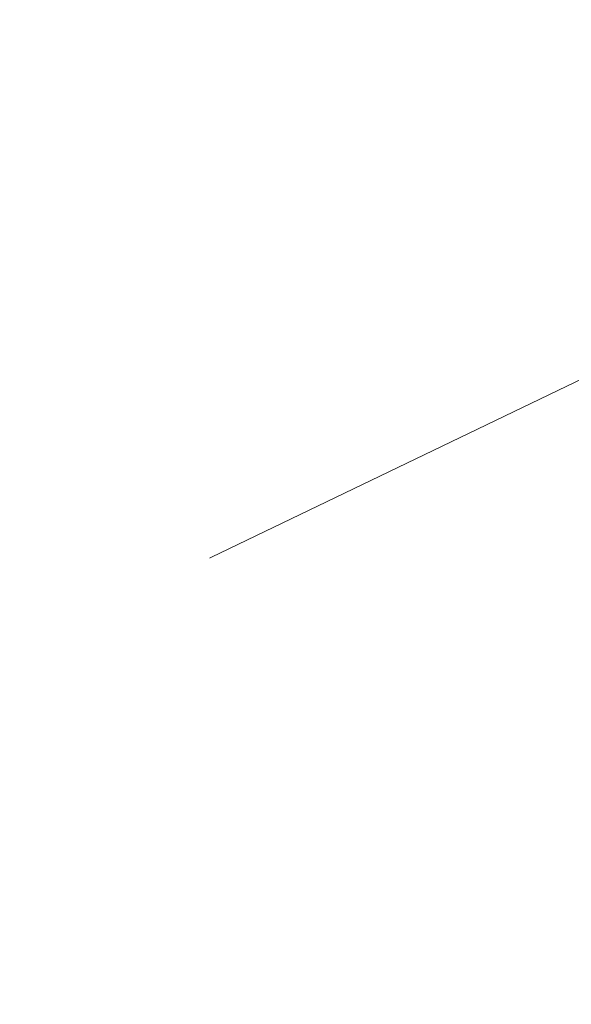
# Model space of a CAD drawing. Header units: metres. Extents: x 163543 to 168130, y 402678 to 405437.
# Tile 481 of 656: x 165484.777 to 165484.911, y 403900.661 to 403900.899. Entities that reach past the tile are written whole.
import ezdxf

# ---------------------------------------------------------------- set-up
doc = ezdxf.new("R2010")
doc.units = ezdxf.units.M
doc.layers.add('X-CA190022.004-UO-KAD_Percelen$0$B-WE-KG-GRENS_PERCEEL-GV', color=150, linetype='Continuous', lineweight=9)
doc.layers.add('X-CA190022.004-UO-TXT_Tekst 1op200$0$X-XX-AL-AANKLEDING-M', color=7, linetype='Continuous', lineweight=18)
doc.styles.add('X-CA190022.004-UO-TXT_Tekst 1op200$0$NLCS-ISO-M200-T18', font='NLCS-ISO.ttf', dxfattribs={"height": 0.36})
doc.dimstyles.new('X-CA190022.004-UO-TXT_Tekst 1op200$0$NLCS-M200-T18-PIJL_L2_H1', dxfattribs={"dimscale": 0.2, "dimtxt": 2.5, "dimasz": 1.8, "dimexe": 2, "dimexo": 2, "dimgap": 0.7, "dimtad": 1, "dimzin": 0, "dimdsep": 46, "dimtxsty": 'X-CA190022.004-UO-TXT_Tekst 1op200$0$NLCS-ISO-M200-T18', "dimcen": 0, "dimdle": 2, "dimclrd": 256, "dimclre": 256, "dimclrt": 10, "dimadec": 1, "dimazin": 0, "dimtfac": 1, "dimtdec": 3, "dimtofl": 0, "dimtmove": 0, "dimatfit": 3, "dimfxl": 2, "dimfxlon": 1, "dimtfillclr": 256, "dimtolj": 1, "dimtzin": 0, "dimlwd": -1, "dimlwe": -1, "dimarcsym": 0})

# ---------------------------------------------------------------- blocks, each defined once
blk = doc.blocks.new('*D1187')
at = {"layer": 'X-CA190022.004-UO-TXT_Tekst 1op200$0$X-XX-AL-AANKLEDING-M', "transparency": 16777216}
for p, q in [((165479.13729, 403903.98921), (165479.40919, 403904.2826)), ((165479.40134, 403903.74451), (165481.44036, 403901.85483)), ((165481.70441, 403901.61012), (165481.9763, 403901.9035))]:
    blk.add_line(p, q, dxfattribs=at)
for points in [[(165479.44212, 403903.78852), (165479.36055, 403903.7005), (165479.13729, 403903.98921)], [(165481.48115, 403901.89883), (165481.39958, 403901.81082), (165481.70441, 403901.61012)]]:
    blk.add_solid(points, dxfattribs=at)
at = {"layer": 'X-CA190022.004-UO-TXT_Tekst 1op200$0$X-XX-AL-AANKLEDING-M', "transparency": 16777216, "insert": (165484.95985, 403899.9383), "char_height": 0.36, "attachment_point": 5, "rotation": 317.177, "style": 'X-CA190022.004-UO-TXT_Tekst 1op200$0$NLCS-ISO-M200-T18', "bg_fill": 3, "box_fill_scale": 1.1, "bg_fill_color": 256, "bg_fill_true_color": 13158600, "bg_fill_transparency": 0}
blk.add_mtext('\\A1;Aan deze zijde bestaand \\Pverbreden tot 4m.', dxfattribs=at)

msp = doc.modelspace()

# ---------------------------------------------------------------- linework, layer by layer
at = {"layer": 'X-CA190022.004-UO-KAD_Percelen$0$B-WE-KG-GRENS_PERCEEL-GV', "flags": 128}
msp.add_lwpolyline([(165206.02, 403764.38), (165414.648, 403867.011), (165488.008, 403902.301), (165500.095, 403908.046), (165516.162, 403915.666), (165529.8, 403922.245), (165525.447, 403925.461), (165439.548, 403884.215), (165377.01, 403853.973), (165312.395, 403823.042), (165261.19, 403798.093), (165219.371, 403778.022), (165203.794, 403770.499)], close=True, dxfattribs=at)
msp.add_lwpolyline([(165497.667, 403757.082), (165501.252, 403778.269), (165482.14, 403813.619), (165476.531, 403838.4), (165471.394, 403861.093), (165490.886, 403870.6), (165502.278, 403876.156), (165512.515, 403881.147), (165488.008, 403902.301), (165414.648, 403867.011), (165432.29, 403842.158), (165433.171, 403842.55), (165456.543, 403853.918), (165459.871, 403852.29), (165465.213, 403828.507), (165469.095, 403811.313), (165472.909, 403794.011), (165474.352, 403787.415), (165476.721, 403776.593), (165481.531, 403755.119)], dxfattribs=at)

# ---------------------------------------------------------------- next in the draw order: dimensions: what is measured, and where the dimension line sits
at = {"layer": 'X-CA190022.004-UO-TXT_Tekst 1op200$0$X-XX-AL-AANKLEDING-M'}
dim = msp.add_linear_dim(base=(165481.70441, 403901.61012), p1=(165478.9324, 403903.76813), p2=(165481.49951, 403901.38904), angle=317.177, text='Aan deze zijde bestaand \\Pverbreden tot 4m.', dimstyle='X-CA190022.004-UO-TXT_Tekst 1op200$0$NLCS-M200-T18-PIJL_L2_H1', override={"dimclrt": 256, "dimtmove": 2, "dimtfill": 1}, dxfattribs=at)
dim.commit()
dim.dimension.update_dxf_attribs({"geometry": '*D1187', "text_midpoint": (165484.95985, 403899.9383), "dimtype": 161})

doc.saveas('drawing.dxf')
